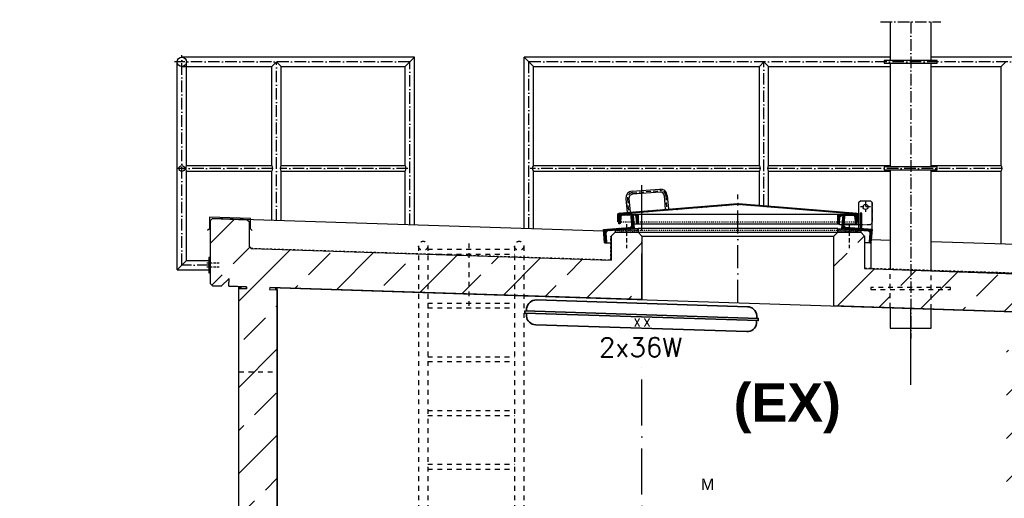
# Model space of a CAD drawing. Header units: millimetres. Extents: x 4747 to 1198744, y 17680 to 73179.
# Tile 282 of 377: x 74688 to 79819, y 53345 to 55838. Entities that reach past the tile are written whole.
import ezdxf
from ezdxf.enums import TextEntityAlignment as Align

# ---------------------------------------------------------------- set-up
doc = ezdxf.new("R2010")
doc.units = ezdxf.units.MM
doc.linetypes.add('ACAD_ISO10W100', pattern=[18, 12, -3, 0, -3])
doc.linetypes.add('JIS_02_1.0', pattern=[2, 1, -1])
doc.layers.add('Beschriftung', color=7, linetype='Continuous', lineweight=9)
doc.layers.add('elektro Installation', color=7, linetype='Continuous', lineweight=35)
doc.styles.add('LBB3.5M1000', font='isocp.shx', dxfattribs={"height": 3.5})
doc.styles.add('ROMANS', font='ROMANS', dxfattribs={"height": 0.2})

msp = doc.modelspace()

# ---------------------------------------------------------------- hatches: boundary and pattern name
h = msp.add_hatch()
h.set_pattern_fill('ANSI31', color=256)
h.set_pattern_definition([(45, (180353.186, 109317.8882), (-2.24506403, 2.24506403), [])])
edge = h.paths.add_edge_path()
edge.add_line((77810.6074, 54822.7409), (77810.6074, 54785.0474))
edge.add_line((77810.6074, 54785.0474), (77805.6074, 54785.0474))
edge.add_line((77805.6074, 54785.0474), (77805.6074, 54823.12344))
edge.add_arc((77813.1074, 54823.12344), 7.5, 94.57392126, 180, ccw=False)
edge.add_line((77812.50931, 54830.59956), (78430.00931, 54879.99956))
edge.add_arc((78430.6074, 54872.52344), 7.5, 85.42607874, 94.57392126, ccw=False)
edge.add_line((78431.20549, 54879.99956), (79048.70549, 54830.59956))
edge.add_arc((79048.1074, 54823.12344), 7.5, 0, 85.42607874, ccw=False)
edge.add_line((79055.6074, 54823.12344), (79055.6074, 54785.0474))
edge.add_line((79055.6074, 54785.0474), (79050.6074, 54785.0474))
edge.add_line((79050.6074, 54785.0474), (79050.6074, 54822.7409))
edge.add_arc((79048.1074, 54822.7409), 2.5, 0, 85.38935068)
edge.add_line((79048.30836, 54825.23281), (78431.21028, 54874.99879))
edge.add_arc((78430.6074, 54867.52306), 7.5, 85.38935068, 94.61064932)
edge.add_line((78430.00452, 54874.99879), (77812.90644, 54825.23281))
edge.add_arc((77813.1074, 54822.7409), 2.5, 94.61064932, 180)
h = msp.add_hatch()
h.set_pattern_fill('ANSI33', color=256, scale=50, style=0)
h.set_pattern_definition([(45, (77427.53, 48335.6), (-224.506, 224.506), []), (45, (77652.04, 48335.6), (-224.506, 224.506), [158.75, -79.375])])
h.paths.add_polyline_path([(75683.0826, 54462.09841), (75683.0826, 54791.95736), (75693.07807, 54801.95283), (75872.89092, 54796.15184), (75883.0826, 54785.96016), (75883.0826, 54655.745), (75893.41597, 54645.41163), (77770.6074, 54584.85099), (77770.6074, 54710.98465), (77790.6074, 54730.98465), (77910.6074, 54730.98465), (77930.6074, 54710.98465), (77930.6074, 54379.58512), (75990.95064, 54442.16099), (75990.6282, 54432.16619), (76030.6074, 54430.8764), (76030.6074, 51415.38512), (79830.6074, 51415.38512), (79830.6074, 54308.28344), (79870.58773, 54306.99362), (79870.91018, 54316.98842), (78930.6074, 54347.32382), (78930.6074, 54710.98465), (78950.6074, 54730.98465), (79070.6074, 54730.98465), (79090.6074, 54710.98465), (79090.6074, 54542.26606), (80171.17429, 54504.40712), (80180.84664, 54494.08988), (80180.84664, 54316.99467), (80170.5294, 54307.32231), (80125.5528, 54308.77332), (80086.86338, 54350.0423), (80085.5736, 54310.0631), (79990.95064, 54313.11576), (79990.6282, 54303.12096), (80030.6074, 54301.83118), (80030.6074, 51415.38512), (80753.34528, 51407.24924), (80753.34528, 50915.38512), (74960.27248, 50915.38512), (74960.27248, 51405.58773), (75830.6074, 51415.38512), (75830.6074, 54437.32867), (75870.26415, 54436.04929), (75870.5866, 54446.04409), (75777.71076, 54449.04038), (75779.00054, 54489.01958), (75737.73156, 54450.33016), (75692.75496, 54451.78117)])
h = msp.add_hatch()
h.set_pattern_fill('ANSI31', color=256, angle=4.76364169)
h.set_pattern_definition([(49.7636417, (173060.3818, 116799.7396), (-2.42375146, 2.05086662), [])])
edge = h.paths.add_edge_path()
edge.add_line((77878.96779, 54818.59065), (77884.44879, 54819.0474))
edge.add_line((77884.44879, 54819.0474), (77890.26197, 54749.2892))
edge.add_line((77890.26197, 54749.2892), (77752.73866, 54737.82893))
edge.add_arc((77753.65216, 54726.86692), 11, 94.76364169, 184.76364169)
edge.add_line((77742.69015, 54725.95342), (77746.4272, 54681.10886))
edge.add_arc((77740.9462, 54680.65211), 5.5, -85.23635831, 4.76364169, ccw=False)
edge.add_line((77741.40295, 54675.17111), (77735.92195, 54674.71436))
edge.add_line((77735.92195, 54674.71436), (77730.10876, 54744.47256))
edge.add_line((77730.10876, 54744.47256), (77867.63208, 54755.93284))
edge.add_arc((77866.71858, 54766.89484), 11, 274.76364169, 364.76364169)
edge.add_line((77877.68058, 54767.80834), (77873.94354, 54812.6529))
edge.add_arc((77879.42454, 54813.10965), 5.5, 94.76364169, 184.76364169, ccw=False)
h = msp.add_hatch()
h.set_pattern_fill('ANSI31', color=256, angle=90)
h.set_pattern_definition([(135, (178370.043, 109317.8882), (-2.24506403, -2.24506403), [])])
edge = h.paths.add_edge_path()
edge.add_arc((77828.6074, 54810.5474), 8.5, 90, 176.37147033)
edge.add_line((77820.12444, 54811.08535), (77818.09156, 54779.02843))
edge.add_arc((77813.85008, 54779.2974), 4.25, 270, 356.37147033, ccw=False)
edge.add_line((77813.85008, 54775.0474), (77810.6074, 54775.0474))
edge.add_line((77810.6074, 54775.0474), (77810.6074, 54822.4974))
edge.add_arc((77813.1574, 54822.4974), 2.55, 90, 180, ccw=False)
edge.add_line((77813.1574, 54825.0474), (77908.0574, 54825.0474))
edge.add_arc((77908.0574, 54822.4974), 2.55, 0, 90, ccw=False)
edge.add_line((77910.6074, 54822.4974), (77910.6074, 54775.0474))
edge.add_line((77910.6074, 54775.0474), (77907.36471, 54775.0474))
edge.add_arc((77907.36471, 54779.2974), 4.25, 183.62852967, 270, ccw=False)
edge.add_line((77903.12323, 54779.02843), (77901.09036, 54811.08535))
edge.add_arc((77892.6074, 54810.5474), 8.5, 3.62852967, 90)
edge.add_line((77892.6074, 54819.0474), (77828.6074, 54819.0474))
h = msp.add_hatch()
h.set_pattern_fill('ANSI31', color=256, angle=90)
h.set_pattern_definition([(135, (179510.043, 109317.8882), (-2.24506403, -2.24506403), [])])
edge = h.paths.add_edge_path()
edge.add_arc((78968.6074, 54810.5474), 8.5, 90, 176.37147033)
edge.add_line((78960.12444, 54811.08535), (78958.09156, 54779.02843))
edge.add_arc((78953.85008, 54779.2974), 4.25, 270, 356.37147033, ccw=False)
edge.add_line((78953.85008, 54775.0474), (78950.6074, 54775.0474))
edge.add_line((78950.6074, 54775.0474), (78950.6074, 54822.4974))
edge.add_arc((78953.1574, 54822.4974), 2.55, 90, 180, ccw=False)
edge.add_line((78953.1574, 54825.0474), (79048.0574, 54825.0474))
edge.add_arc((79048.0574, 54822.4974), 2.55, 0, 90, ccw=False)
edge.add_line((79050.6074, 54822.4974), (79050.6074, 54775.0474))
edge.add_line((79050.6074, 54775.0474), (79047.36471, 54775.0474))
edge.add_arc((79047.36471, 54779.2974), 4.25, 183.62852967, 270, ccw=False)
edge.add_line((79043.12323, 54779.02843), (79041.09036, 54811.08535))
edge.add_arc((79032.6074, 54810.5474), 8.5, 3.62852967, 90)
edge.add_line((79032.6074, 54819.0474), (78968.6074, 54819.0474))
h = msp.add_hatch()
h.set_pattern_fill('ANSI31', color=256, angle=-4.76364169)
h.set_pattern_definition([(40.2363583, (182128.1943, 101549.2215), (-2.05086662, 2.42375146), [])])
edge = h.paths.add_edge_path()
edge.add_line((78982.24701, 54818.59065), (78976.766, 54819.0474))
edge.add_line((78976.766, 54819.0474), (78970.95282, 54749.2892))
edge.add_line((78970.95282, 54749.2892), (79108.47614, 54737.82893))
edge.add_arc((79107.56264, 54726.86692), 11, -4.76364169, 85.23635831, ccw=False)
edge.add_line((79118.52464, 54725.95342), (79114.78759, 54681.10886))
edge.add_arc((79120.26859, 54680.65211), 5.5, 175.23635831, 265.23635831)
edge.add_line((79119.81184, 54675.17111), (79125.29285, 54674.71436))
edge.add_line((79125.29285, 54674.71436), (79131.10603, 54744.47256))
edge.add_line((79131.10603, 54744.47256), (78993.58271, 54755.93284))
edge.add_arc((78994.49621, 54766.89484), 11, 175.23635831, 265.23635831, ccw=False)
edge.add_line((78983.53421, 54767.80834), (78987.27126, 54812.6529))
edge.add_arc((78981.79026, 54813.10965), 5.5, -4.76364169, 85.23635831)
h = msp.add_hatch()
h.set_pattern_fill('AR-SAND', color=256, scale=0.1)
h.set_pattern_definition([(37.5, (177911.4575, 109309.8254), (-0.16000313, 4.89413237), [0, -3.8608, 0, -4.318, 0, -4.1275]), (7.5, (177911.4575, 109309.8254), (4.49523283, 7.168251), [0, -2.0828, 0, -3.4798, 0, -1.3335]), (327.5, (177908.3333, 109309.8254), (7.9099237, 0.01437185), [0, -1.27, 0, -4.572, 0, -5.969]), (317.5, (177908.333, 109309.8254), (7.63556452, 2.22929323), [0, -0.635, 0, -2.9972, 0, -3.429])])
h.paths.add_polyline_path([(77790.6074, 54730.98465), (77910.6074, 54730.98465), (77910.6074, 54750.98465), (77790.6074, 54740.98465)])
h = msp.add_hatch()
h.set_pattern_fill('AR-SAND', color=256, scale=0.1)
h.set_pattern_definition([(37.5, (179071.4575, 109309.8254), (-0.16000313, 4.89413237), [0, -3.8608, 0, -4.318, 0, -4.1275]), (7.5, (179071.4575, 109309.8254), (4.49523283, 7.168251), [0, -2.0828, 0, -3.4798, 0, -1.3335]), (327.5, (179068.3333, 109309.8254), (7.9099237, 0.01437185), [0, -1.27, 0, -4.572, 0, -5.969]), (317.5, (179068.333, 109309.8254), (7.63556452, 2.22929323), [0, -0.635, 0, -2.9972, 0, -3.429])])
h.paths.add_polyline_path([(78950.6074, 54730.98465), (79070.6074, 54730.98465), (79070.6074, 54740.98465), (78950.6074, 54750.98465)])
h = msp.add_hatch(color=256)
h.dxf.hatch_style = 1
h.paths.add_polyline_path([(75840.92464, 54447.00102), (75830.6074, 54447.33387), (75830.6074, 54437.32867), (75840.6022, 54437.00622)])
h = msp.add_hatch(color=256)
h.dxf.hatch_style = 1
h.paths.add_polyline_path([(76030.6074, 54440.88161), (76020.6126, 54441.20405), (76020.29015, 54431.20925), (76030.6074, 54430.8764)])

# ---------------------------------------------------------------- linework, layer by layer
at = {"linetype": 'ACAD_ISO10W100', "ltscale": 5}
for p, q in [((79330.6074, 55826.12739), (79330.6074, 54177.38971)), ((76720.61798, 55618.0355), (75494.40465, 55618.0355)), ((75533.0826, 54559.63499), (75533.0826, 55652.1855)), ((76026.34816, 54791.20111), (76026.34816, 55618.0355)), ((76720.61798, 54768.80305), (76720.61798, 55618.0355)), ((80376.91179, 55618.0355), (77340.59681, 55618.0355)), ((77340.59681, 54748.80173), (77340.59681, 55618.0355)), ((78566.34816, 54869.18814), (78566.34816, 55618.0355)), ((76007.38188, 55063.0355), (75512.98724, 55063.0355)), ((76711.23256, 55063.0355), (76045.31445, 55063.0355)), ((78547.38188, 55063.0355), (77348.58389, 55063.0355)), ((79807.38188, 55063.0355), (78585.31445, 55063.0355)), ((75673.0826, 54559.63499), (75533.0826, 54559.63499))]:
    msp.add_line(p, q, dxfattribs=at)
for p, q in [((75508.9326, 54535.48499), (75508.9326, 55618.0355)), ((76744.76798, 55642.1855), (75533.0826, 55642.1855)), ((75557.2326, 55077.9855), (75557.2326, 55618.0355)), ((76026.34816, 55618.0355), (76002.19816, 55593.8855)), ((76050.49816, 55593.8855), (76026.34816, 55618.0355)), ((76744.76798, 55642.1855), (76696.46798, 55593.8855)), ((76744.76798, 54768.02394), (76744.76798, 55642.1855)), ((79223.5574, 55642.1855), (77316.44681, 55642.1855)), ((77316.44681, 54749.58084), (77316.44681, 55642.1855)), ((77316.44681, 55642.1855), (77364.74681, 55593.8855)), ((78566.34816, 55618.0355), (78542.19816, 55593.8855)), ((78590.49816, 55593.8855), (78566.34816, 55618.0355)), ((80330.84664, 55642.1855), (79437.6574, 55642.1855)), ((79826.34816, 55618.0355), (79802.19816, 55593.8855)), ((75533.0826, 55593.8855), (76002.19816, 55593.8855)), ((76002.19816, 55077.9855), (76002.19816, 55593.8855)), ((76050.49816, 55593.8855), (76696.46798, 55593.8855)), ((76050.49816, 55077.9855), (76050.49816, 55593.8855)), ((76696.46798, 55077.9855), (76696.46798, 55593.8855)), ((77364.74681, 55593.8855), (78542.19816, 55593.8855)), ((77364.74681, 55077.9855), (77364.74681, 55593.8855)), ((78542.19816, 55077.9855), (78542.19816, 55593.8855)), ((78590.49816, 55593.8855), (79223.5574, 55593.8855)), ((78590.49816, 55077.9855), (78590.49816, 55593.8855)), ((79437.6574, 55593.8855), (79802.19816, 55593.8855)), ((79802.19816, 55077.9855), (79802.19816, 55593.8855)), ((75557.2326, 55077.9855), (76002.19816, 55077.9855)), ((76050.49816, 55077.9855), (76696.46798, 55077.9855)), ((77364.74681, 55077.9855), (78542.19816, 55077.9855)), ((78590.49816, 55077.9855), (79223.5574, 55077.9855)), ((79437.6574, 55077.9855), (79802.19816, 55077.9855)), ((75557.2326, 54583.78499), (75557.2326, 55048.0855)), ((75557.2326, 55048.0855), (76002.19816, 55048.0855)), ((76002.19816, 54791.98022), (76002.19816, 55048.0855)), ((76050.49816, 55048.0855), (76696.46798, 55048.0855)), ((76050.49816, 54790.422), (76050.49816, 55048.0855)), ((76696.46798, 54769.58217), (76696.46798, 55048.0855)), ((77364.74681, 55048.0855), (78542.19816, 55048.0855)), ((77364.74681, 54748.02262), (77364.74681, 55048.0855)), ((78542.19816, 54871.12014), (78542.19816, 55048.0855)), ((78590.49816, 55048.0855), (79223.5574, 55048.0855)), ((78590.49816, 54867.25614), (78590.49816, 55048.0855)), ((79437.6574, 55048.0855), (79802.19816, 55048.0855)), ((79802.19816, 54669.38725), (79802.19816, 55048.0855)), ((77879.90574, 54944.33632), (78023.44714, 54955.81963)), ((77846.89122, 54905.58014), (77852.63287, 54833.80944)), ((77862.84026, 54906.85607), (77868.58192, 54835.08537)), ((78024.72306, 54939.87059), (77881.18166, 54928.38728)), ((78024.72306, 54939.87059), (77881.18166, 54928.38728)), ((78046.25427, 54921.52919), (78051.99593, 54849.75849)), ((78062.20332, 54922.80511), (78067.94497, 54851.03441)), ((79070.6074, 54895.0474), (79060.6074, 54885.0474)), ((79070.6074, 54895.0474), (79060.6074, 54885.0474)), ((79070.6074, 54895.0474), (79120.6074, 54895.0474)), ((79070.6074, 54895.0474), (79120.6074, 54895.0474)), ((79130.6074, 54885.0474), (79120.6074, 54895.0474)), ((79130.6074, 54885.0474), (79120.6074, 54895.0474)), ((79060.6074, 54759.13886), (79060.6074, 54885.0474)), ((79060.6074, 54750.34745), (79060.6074, 54885.0474)), ((79130.6074, 54744.51412), (79130.6074, 54885.0474)), ((79130.6074, 54744.51412), (79130.6074, 54885.0474)), ((75693.07807, 54801.95283), (75683.0826, 54791.95736)), ((75683.0826, 54462.09841), (75683.0826, 54791.95736)), ((77730.79703, 54736.21336), (75693.07807, 54801.95283)), ((75872.89092, 54796.15184), (75883.0826, 54785.96016)), ((77908.0574, 54825.0474), (78953.1574, 54825.0474)), ((79060.6074, 54819.0474), (79055.6074, 54819.0474)), ((79066.6074, 54820.0474), (79076.6074, 54820.0474)), ((75883.0826, 54785.96016), (75883.0826, 54655.745)), ((77888.11546, 54775.0474), (78960.29231, 54775.0474)), ((78984.13747, 54775.0474), (79050.6074, 54775.0474)), ((77790.6074, 54730.98465), (77770.6074, 54710.98465)), ((77770.6074, 54710.98465), (77770.6074, 54584.85099)), ((77790.6074, 54730.98465), (79070.6074, 54730.98465)), ((77910.6074, 54730.98465), (77930.6074, 54710.98465)), ((77930.6074, 54710.98465), (78930.6074, 54710.98465)), ((77930.6074, 54710.98465), (77930.6074, 54379.58512)), ((78950.6074, 54730.98465), (78930.6074, 54710.98465)), ((78930.6074, 54347.32382), (78930.6074, 54710.98465)), ((79070.6074, 54730.98465), (79090.6074, 54710.98465)), ((79090.6074, 54710.98465), (79090.6074, 54613.88616)), ((79223.5574, 54688.05496), (79126.66505, 54691.18083)), ((75883.0826, 54655.745), (75893.41597, 54645.41163)), ((75893.41597, 54645.41163), (77770.6074, 54584.85099)), ((77735.92195, 54674.71436), (77770.6074, 54674.71436)), ((79090.6074, 54674.71436), (79090.6074, 54542.26606)), ((79125.29285, 54674.71436), (79090.6074, 54674.71436)), ((80180.84664, 54657.17156), (79437.6574, 54681.14781)), ((75557.2326, 54583.78499), (75508.9326, 54535.48499)), ((75508.9326, 54535.48499), (75673.0826, 54535.48499)), ((75557.2326, 54583.78499), (75673.0826, 54583.78499)), ((79090.6074, 54542.26606), (80076.9783, 54510.44445)), ((75779.00054, 54489.01958), (75737.73156, 54450.33016)), ((75777.71076, 54449.04038), (75779.00054, 54489.01958)), ((75683.0826, 54462.09841), (75692.75496, 54451.78117)), ((75692.75496, 54451.78117), (75737.73156, 54450.33016)), ((75777.71076, 54449.04038), (75830.6074, 54447.33387)), ((75830.6074, 51415.38512), (75830.6074, 54447.33387)), ((75830.6074, 54447.33387), (75870.5866, 54446.04409)), ((75870.26415, 54436.04929), (75830.6074, 54437.32867)), ((75840.92464, 54447.00102), (75840.6022, 54437.00622)), ((75870.5866, 54446.04409), (75870.26415, 54436.04929)), ((75990.95064, 54442.16099), (75990.6282, 54432.16619)), ((75990.95064, 54442.16099), (79870.91018, 54316.98842)), ((76020.6126, 54441.20405), (76020.29015, 54431.20925)), ((76030.6074, 51415.38512), (76030.6074, 54440.88161)), ((75990.6282, 54432.16619), (76030.6074, 54430.8764)), ((79330.6074, 53935.57983), (79330.6074, 54334.41929))]:
    msp.add_line(p, q)
at = {"linetype": 'ACAD_ISO10W100', "ltscale": 2}
for p, q in [((77880.5437, 54936.3618), (78024.0851, 54947.84511)), ((77854.86574, 54906.2181), (77860.6074, 54834.4474)), ((78054.2288, 54922.16715), (78059.97045, 54850.39645)), ((79122.00002, 54862.5474), (79069.21477, 54862.5474)), ((79122.00002, 54862.5474), (79069.21477, 54862.5474)), ((79095.6074, 54888.94003), (79095.6074, 54836.15478)), ((79095.6074, 54888.94003), (79095.6074, 54836.15478)), ((77850.6074, 54772.92177), (77850.6074, 54648.03765)), ((79010.6074, 54772.92177), (79010.6074, 54648.03765))]:
    msp.add_line(p, q, dxfattribs=at)
at = {"linetype": 'ACAD_ISO10W100', "ltscale": 20}
for p, q in [((77930.6074, 54379.58512), (77930.6074, 54975.33037)), ((77930.6074, 52644.31473), (77930.6074, 54042.15409))]:
    msp.add_line(p, q, dxfattribs=at)
at = {"linetype": 'ACAD_ISO10W100', "ltscale": 10}
msp.add_line((78430.6074, 54363.45447), (78430.6074, 54926.98465), dxfattribs=at)
at = {"linetype": 'JIS_02_1.0', "ltscale": 2.5}
for p, q in [((79055.6074, 54819.0474), (79032.6074, 54819.0474)), ((78972.59934, 54769.0474), (78983.63747, 54769.0474))]:
    msp.add_line(p, q, dxfattribs=at)
at = {"linetype": 'JIS_02_1.0', "ltscale": 10}
for p, q in [((75885.0826, 54655.745), (75885.0826, 54783.48899)), ((77768.6074, 54586.91655), (77768.6074, 54709.04522)), ((79092.6074, 54544.20258), (79092.6074, 54709.04522)), ((75885.0826, 54655.745), (75893.41489, 54647.41271)), ((75893.41489, 54647.41271), (77768.6074, 54586.91655)), ((79092.6074, 54544.20258), (80202.53612, 54508.39483))]:
    msp.add_line(p, q, dxfattribs=at)
at = {"linetype": 'JIS_02_1.0', "ltscale": 5}
for p, q in [((77790.6074, 54740.98465), (79070.6074, 54740.98465)), ((77810.6074, 54785.0474), (79050.6074, 54785.0474))]:
    msp.add_line(p, q, dxfattribs=at)
at = {"linetype": 'JIS_02_1.0', "ltscale": 25}
for p, q in [((76766.44681, 54659.63499), (76766.44681, 52739.83332)), ((76814.74681, 54659.63499), (76814.74681, 52814.3098)), ((76814.74681, 54642.05174), (77266.44681, 54642.05174)), ((77030.6074, 54347.32382), (77030.6074, 54674.71436)), ((77266.44681, 54659.63499), (77266.44681, 52261.4634)), ((77314.74681, 54659.63499), (77314.74681, 52238.70098)), ((76814.74681, 54617.05174), (77266.44681, 54617.05174)), ((79223.45343, 54337.87622), (79223.5574, 54537.97692)), ((79437.6574, 54330.96572), (79437.6574, 54531.06977)), ((76814.74681, 54362.05174), (77266.44681, 54362.05174)), ((76814.74681, 54337.05174), (77266.44681, 54337.05174)), ((76814.74681, 54082.05174), (77266.44681, 54082.05174)), ((76814.74681, 54057.05174), (77266.44681, 54057.05174)), ((75830.6074, 54004.38512), (76030.6074, 54004.38512)), ((76814.74681, 53802.05174), (77266.44681, 53802.05174)), ((76814.74681, 53777.05174), (77266.44681, 53777.05174)), ((76814.74681, 53522.05174), (77266.44681, 53522.05174)), ((76814.74681, 53497.05174), (77266.44681, 53497.05174))]:
    msp.add_line(p, q, dxfattribs=at)
at = {"color": 253, "linetype": 'ACAD_ISO10W100'}
for p, q in [((75727.76483, 54569.63499), (75662.58079, 54569.63499)), ((75727.76483, 54549.63499), (75662.58079, 54549.63499))]:
    msp.add_line(p, q, dxfattribs=at)
for points in [[(79223.5574, 55826.12739), (79223.5574, 55625.56151)], [(79437.6574, 55625.56151), (79437.6574, 55826.12739)], [(79469.08602, 55625.56151), (79192.12877, 55625.56151), (79192.12877, 55610.50949), (79469.08602, 55610.50949), (79469.08602, 55625.56151)], [(79223.5574, 55610.50949), (79223.5574, 55070.56151)], [(79437.6574, 55070.56151), (79437.6574, 55610.50949)], [(79469.08602, 55070.56151), (79192.12877, 55070.56151), (79192.12877, 55055.50949), (79469.08602, 55055.50949), (79469.08602, 55070.56151)], [(79223.5574, 55055.50949), (79223.5574, 54537.97692)], [(79437.6574, 54531.06977), (79437.6574, 55055.50949)], [(75899.67499, 54739.06789), (75890.07332, 54748.66957), (75890.07332, 54802.30042), (75677.1587, 54808.49125), (75677.1587, 54748.8632), (75667.55702, 54739.26152)], [(75830.6074, 51415.38512), (75830.6074, 54437.32867), (75870.26415, 54436.04929), (75870.5866, 54446.04409), (75777.71076, 54449.04038), (75779.00054, 54489.01958), (75737.73156, 54450.33016), (75692.75496, 54451.78117), (75683.0826, 54462.09841), (75683.0826, 54791.95736), (75693.07807, 54801.95283), (75872.89092, 54796.15184), (75883.0826, 54785.96016), (75883.0826, 54655.745), (75893.41597, 54645.41163), (77770.6074, 54584.85099), (77770.6074, 54710.98465), (77790.6074, 54730.98465), (77910.6074, 54730.98465), (77930.6074, 54710.98465), (77930.6074, 54379.58512), (75990.95064, 54442.16099), (75990.6282, 54432.16619), (76030.6074, 54430.8764), (76030.6074, 51415.38512)], [(78960.29231, 54808.92817), (78971.43643, 54819.0474), (79032.6074, 54819.0474)], [(78972.59934, 54769.0474), (78960.29231, 54769.0474), (78960.29231, 54808.92817)], [(79060.6074, 54769.0474), (78983.63747, 54769.0474)], [(79870.91018, 54316.98842), (78930.6074, 54347.32382), (78930.6074, 54710.98465), (78950.6074, 54730.98465), (79070.6074, 54730.98465), (79090.6074, 54710.98465), (79090.6074, 54542.26606), (80171.17429, 54504.40712)], [(79123.5574, 54674.71436), (79123.5574, 54541.20305)], [(79223.45343, 54337.87622), (79223.5574, 54230.96572), (79437.6574, 54230.96572), (79437.6574, 54330.96572)]]:
    msp.add_lwpolyline(points)
at = {"linetype": 'JIS_02_1.0', "ltscale": 2.5}
msp.add_lwpolyline([(79060.6074, 54813.05463), (79060.6074, 54813.05463), (79060.6074, 54885.0474), (79070.6074, 54895.0474), (79120.6074, 54895.0474), (79130.6074, 54885.0474), (79130.6074, 54779.0474), (79120.6074, 54769.0474), (79060.6074, 54769.0474)], dxfattribs=at)
for points in [[(77810.6074, 54822.7409), (77810.6074, 54785.0474), (77805.6074, 54785.0474), (77805.6074, 54823.12344, -0.3910205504), (77812.50931, 54830.59956), (78430.00931, 54879.99956, -0.039936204), (78431.20549, 54879.99956), (79048.70549, 54830.59956, -0.3910205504), (79055.6074, 54823.12344), (79055.6074, 54785.0474), (79050.6074, 54785.0474), (79050.6074, 54822.7409, 0.3908358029), (79048.30836, 54825.23281), (78431.21028, 54874.99879, 0.0402572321), (78430.00452, 54874.99879), (77812.90644, 54825.23281, 0.3908358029)], [(77878.96779, 54818.59065), (77884.44879, 54819.0474), (77890.26197, 54749.2892), (77752.73866, 54737.82893, 0.4142135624), (77742.69015, 54725.95342), (77746.4272, 54681.10886, -0.4142135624), (77741.40295, 54675.17111), (77735.92195, 54674.71436), (77730.10876, 54744.47256), (77867.63208, 54755.93284, 0.4142135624), (77877.68058, 54767.80834), (77873.94354, 54812.6529, -0.4142135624)], [(77828.6074, 54819.0474, 0.3957840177), (77820.12444, 54811.08535), (77818.09156, 54779.02843, -0.3957840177), (77813.85008, 54775.0474), (77810.6074, 54775.0474), (77810.6074, 54822.4974, -0.4142135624), (77813.1574, 54825.0474), (77908.0574, 54825.0474, -0.4142135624), (77910.6074, 54822.4974), (77910.6074, 54775.0474), (77907.36471, 54775.0474, -0.3957840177), (77903.12323, 54779.02843), (77901.09036, 54811.08535, 0.3957840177), (77892.6074, 54819.0474)], [(78968.6074, 54819.0474, 0.3957840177), (78960.12444, 54811.08535), (78958.09156, 54779.02843, -0.3957840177), (78953.85008, 54775.0474), (78950.6074, 54775.0474), (78950.6074, 54822.4974, -0.4142135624), (78953.1574, 54825.0474), (79048.0574, 54825.0474, -0.4142135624), (79050.6074, 54822.4974), (79050.6074, 54775.0474), (79047.36471, 54775.0474, -0.3957840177), (79043.12323, 54779.02843), (79041.09036, 54811.08535, 0.3957840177), (79032.6074, 54819.0474)], [(78982.24701, 54818.59065), (78976.766, 54819.0474), (78970.95282, 54749.2892), (79108.47614, 54737.82893, -0.4142135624), (79118.52464, 54725.95342), (79114.78759, 54681.10886, 0.4142135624), (79119.81184, 54675.17111), (79125.29285, 54674.71436), (79131.10603, 54744.47256), (78993.58271, 54755.93284, -0.4142135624), (78983.53421, 54767.80834), (78987.27126, 54812.6529, 0.4142135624)]]:
    msp.add_lwpolyline(points, format="xyb", close=True)
for points in [[(79066.6074, 54749.84745), (79076.6074, 54749.01412), (79076.6074, 54830.0474), (79066.6074, 54830.0474)], [(77790.6074, 54730.98465), (77910.6074, 54730.98465), (77910.6074, 54750.98465), (77790.6074, 54740.98465)], [(77910.6074, 54730.98465), (78950.6074, 54730.98465), (78950.6074, 54750.98465), (77910.6074, 54750.98465)], [(79070.6074, 54730.98465), (78950.6074, 54730.98465), (78950.6074, 54750.98465), (79070.6074, 54740.98465)], [(75673.0826, 54519.63499), (75683.0826, 54519.63499), (75683.0826, 54599.63499), (75673.0826, 54599.63499)]]:
    msp.add_lwpolyline(points, close=True)
at = {"linetype": 'JIS_02_1.0', "ltscale": 25}
msp.add_lwpolyline([(79123.5574, 54432.69745), (79537.6574, 54432.69745), (79537.6574, 54442.69745), (79123.5574, 54442.69745)], close=True, dxfattribs=at)
for centre, radius in [((75533.0826, 55618.0355), 24.15), ((75533.0826, 55063.0355), 14.95), ((79095.6074, 54862.5474), 13.5), ((79095.6074, 54862.5474), 13.5)]:
    msp.add_circle(centre, radius)
for centre in [(76790.59681, 54659.63499), (77290.59681, 54659.63499)]:
    msp.add_circle(centre, 24.15, dxfattribs=at)
for centre, radius, start, end in [((75576.19889, 55063.0355), 24.15, 141.75338012, 218.24661988), ((75983.23188, 55063.0355), 24.15, 321.75338012, 38.24661988), ((76069.46445, 55063.0355), 24.15, 141.75338012, 218.24661988), ((76677.5017, 55063.0355), 24.15, 321.75338012, 38.24661988), ((77383.7131, 55063.0355), 24.15, 141.75338012, 218.24661988), ((78523.23188, 55063.0355), 24.15, 321.75338012, 38.24661988), ((78609.46445, 55063.0355), 24.15, 141.75338012, 218.24661988), ((79783.23188, 55063.0355), 24.15, 321.75338012, 38.24661988), ((78026.31797, 54919.93428), 36, 4.57392126, 94.57392126), ((77882.77657, 54908.45097), 36, 94.57392126, 184.57392126), ((77882.77657, 54908.45097), 20, 94.57392126, 184.57392126), ((78026.31797, 54919.93428), 20, 4.57392126, 94.57392126), ((78045.25746, 54921.44944), 20, 92.83970525, 94.57392126), ((78430.6074, 54867.52306), 7.5, 85.38935068, 94.61064932), ((78430.6074, 54872.52344), 7.5, 85.42607874, 94.57392126)]:
    msp.add_arc(centre, radius, start, end)
at = {"linetype": 'ACAD_ISO10W100', "ltscale": 2}
for centre, start, end in [((78026.31797, 54919.93428), 4.57392126, 94.57392126), ((77882.77657, 54908.45097), 94.57392126, 184.57392126)]:
    msp.add_arc(centre, 28, start, end, dxfattribs=at)
at = {"layer": 'elektro Installation', "linetype": 'Continuous', "ltscale": 100}
for points in [[(78528.39355, 54282.39411), (78528.86498, 54297.00707, 0.3765296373), (78480.3214, 54342.95783), (77380.89339, 54378.42681, 0.3765296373), (77329.48897, 54335.7005), (77329.01754, 54321.08754)], [(77328.6371, 54309.29513), (77328.15802, 54294.44517, 0.3765296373), (77376.7016, 54248.49441), (78476.12961, 54213.02543, 0.3765296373), (78527.53403, 54255.75174), (78528.01311, 54270.6017)]]:
    msp.add_lwpolyline(points, format="xyb", dxfattribs=at)
msp.add_lwpolyline([(77320.57848, 54309.55512), (78536.07173, 54270.34171), (78536.45217, 54282.13412), (77320.95892, 54321.34752)], close=True, dxfattribs=at)

# ---------------------------------------------------------------- texts
at = {"layer": 'elektro Installation', "linetype": 'Continuous', "ltscale": 100, "style": 'ROMANS'}
for p in [(77905.69669, 54281.50283), (77956.75144, 54281.50283)]:
    msp.add_text('X', height=41.67311, dxfattribs=at).set_placement(p, align=Align.TOP_CENTER)
msp.add_text('2x36W', height=100, dxfattribs=at).set_placement((77706.50665, 54181.65898), align=Align.TOP_LEFT)

# ---------------------------------------------------------------- next in the draw order: texts
at = {"char_height": 200, "width": 602.3620889, "attachment_point": 1, "style": 'LBB3.5M1000', "bg_fill": 2}
for insert in [(68891.93878, 54026.37929), (78372.10008, 53944.09039)]:
    msp.add_mtext('\\pi36.311;{\\fArial|b1|i0|c0|p34;(EX)}', dxfattribs=dict(at, insert=insert))
at = {"layer": 'Beschriftung', "insert": (65492.4925, 56293.05956), "char_height": 150, "width": 1682.9463594, "attachment_point": 1, "style": 'LBB3.5M1000', "bg_fill": 2}
msp.add_mtext('\\pi387.94;{\\fArial|b1|i0|c0|p34;SECTION\\L\\P\\pi383.65;\\fArial|b1|i1|c0|p34;\\lSCHNITT}', dxfattribs=at)
at = {"layer": 'Beschriftung', "color": 1, "insert": (78237.46609, 53448.0722), "char_height": 60, "width": 111.9584505, "attachment_point": 1, "style": 'LBB3.5M1000', "bg_fill": 2}
msp.add_mtext('{\\fArial|b0|i0|c0|p34;\\C256;M}', dxfattribs=at)

# ---------------------------------------------------------------- next in the draw order: texts
at = {"layer": 'Beschriftung', "insert": (76304.19632, 56293.05956), "char_height": 150, "width": 1682.9463594, "attachment_point": 1, "style": 'LBB3.5M1000', "bg_fill": 2}
msp.add_mtext('\\pi387.94;{\\fArial|b1|i0|c0|p34;SECTION\\L\\P\\pi383.65;\\fArial|b1|i1|c0|p34;\\lSCHNITT}', dxfattribs=at)

# ---------------------------------------------------------------- next in the draw order: linework, layer by layer
at = {"linetype": 'ACAD_ISO10W100', "ltscale": 5}
msp.add_line((79173.5574, 55826.12739), (79487.6574, 55826.12739), dxfattribs=at)

doc.saveas('drawing.dxf')
